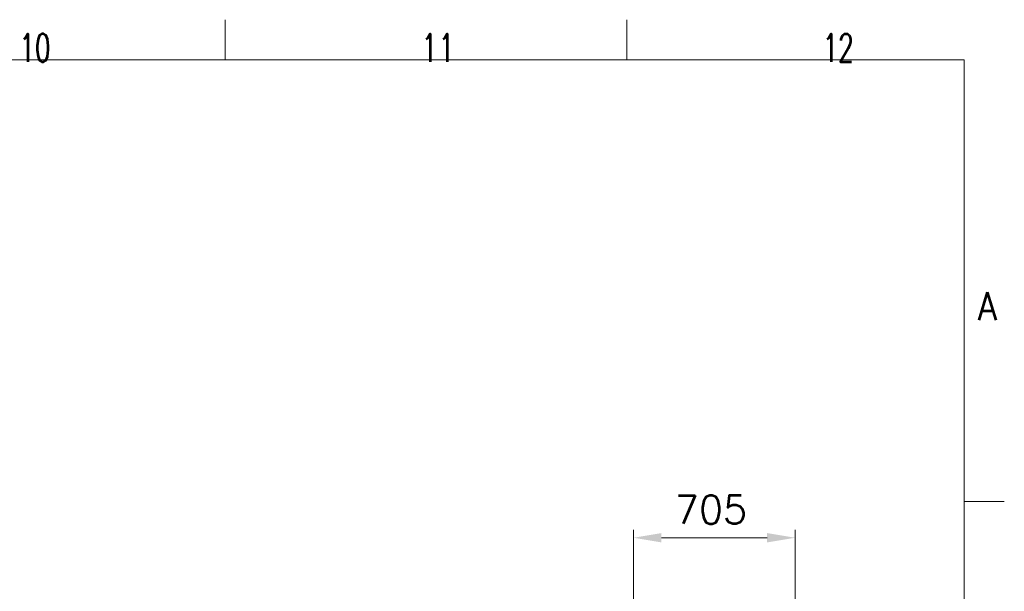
# Model space of a CAD drawing. Header units: inches. Extents: x 0 to 20790, y -12 to 14700.
# Tile 359 of 359: x 16500 to 20790, y 12209 to 14700. Entities that reach past the tile are written whole.
import ezdxf

# ---------------------------------------------------------------- set-up
doc = ezdxf.new("R2010")
doc.units = ezdxf.units.IN
doc.layers.add('210', color=7, linetype='Continuous', true_color=0xffffff)
doc.layers.add('254', color=7, linetype='Continuous', true_color=0xffffff)
doc.styles.add('latin_extended', font='simplex.shx')
doc.dimstyles.get("Standard").update_dxf_attribs({"dimtxt": 0.18, "dimasz": 0.18, "dimexe": 0.18, "dimexo": 0.0625, "dimgap": 0.09, "dimtad": 0, "dimtih": 1, "dimtoh": 1, "dimdec": 4, "dimzin": 0, "dimdsep": 46, "dimtxsty": 'Standard', "dimcen": 0.09, "dimadec": 0, "dimazin": 0, "dimtfac": 1, "dimtdec": 4, "dimtofl": 0, "dimtmove": 0, "dimatfit": 3, "dimfxl": 1, "dimtolj": 1, "dimtzin": 0, "dimarcsym": 0})

# ---------------------------------------------------------------- blocks, each defined once
blk = doc.blocks.new('_U11')
at = {"layer": '254', "color": 3, "linetype": 'Continuous', "lineweight": 13, "transparency": 16777216}
for p, q in [((19173.7, 9450), (19173.7, 12477.4)), ((19296.2, 12442.4), (19756.2, 12442.4)), ((19878.7, 12148), (19878.7, 12477.4))]:
    blk.add_line(p, q, dxfattribs=at)
at = {"layer": '254', "color": 3, "transparency": 16777216}
for points in [[(19296.2, 12462.8), (19296.2, 12422), (19173.7, 12442.4)], [(19756.2, 12422), (19756.2, 12462.8), (19878.7, 12442.4)]]:
    blk.add_solid(points, dxfattribs=at)
at = {"layer": 'Defpoints', "color": 0, "transparency": 16777216}
for p in [(19878.7, 12442.4), (19878.7, 12113), (19173.7, 9415)]:
    blk.add_point(p, dxfattribs=at)
at = {"layer": '254', "color": 2, "lineweight": 13, "transparency": 16777216, "insert": (19354.4, 12626.2), "char_height": 122.5, "attachment_point": 1, "style": 'latin_extended'}
blk.add_mtext('\\A1;705', dxfattribs=at)

msp = doc.modelspace()

# ---------------------------------------------------------------- linework, layer by layer
at = {"layer": '210', "color": 7, "linetype": 'Continuous', "lineweight": 18}
for p, q in [((17395, 14525), (17395, 14700)), ((19145, 14525), (19145, 14700)), ((175, 14525), (20615, 14525)), ((20615, 175), (20615, 14525)), ((20790, 12600), (20615, 12600))]:
    msp.add_line(p, q, dxfattribs=at)

# ---------------------------------------------------------------- texts
at = {"layer": '210', "color": 211, "linetype": 'Continuous', "lineweight": 18, "char_height": 122.5, "attachment_point": 7, "line_spacing_factor": 0.963855, "style": 'latin_extended'}
for s, insert in [('\\W0.6453;10', (16498.412, 14515.64)), ('\\W0.7031;11', (18248.412, 14515.64)), ('\\W0.6453;12', (19998.412, 14515.64)), ('\\W0.8818;A', (20673.721, 13390.689))]:
    msp.add_mtext(s, dxfattribs=dict(at, insert=insert))

# ---------------------------------------------------------------- dimensions: what is measured, and where the dimension line sits
at = {"layer": '254', "color": 2, "linetype": 'Continuous', "lineweight": 13}
dim = msp.add_linear_dim(base=(19878.74, 12442.425), p1=(19173.74, 9414.958), p2=(19878.74, 12112.958), dimstyle='Standard', override={"dimscale": 35, "dimtxt": 3.5, "dimasz": 3.5, "dimexe": 1, "dimexo": 1, "dimgap": 1.75, "dimtad": 1, "dimtih": 1, "dimtoh": 0, "dimdec": 2, "dimlfac": 1, "dimzin": 8, "dimdsep": 46, "dimlunit": 2, "dimtxsty": 'latin_extended', "dimsah": 1, "dimse1": 0, "dimse2": 0, "dimsd1": 0, "dimsd2": 0, "dimclrd": 3, "dimclre": 3, "dimclrt": 2, "dimtol": 0, "dimtm": -0.1, "dimtfac": 0.714286, "dimtdec": 3, "dimtofl": 1, "dimtmove": 0, "dimtzin": 8, "dimlwd": 13, "dimlwe": 13}, dxfattribs=at)
dim.commit()
dim.dimension.update_dxf_attribs({"geometry": '_U11', "text_midpoint": (19511.861, 12442.425), "dimtype": 160})

doc.saveas('drawing.dxf')
